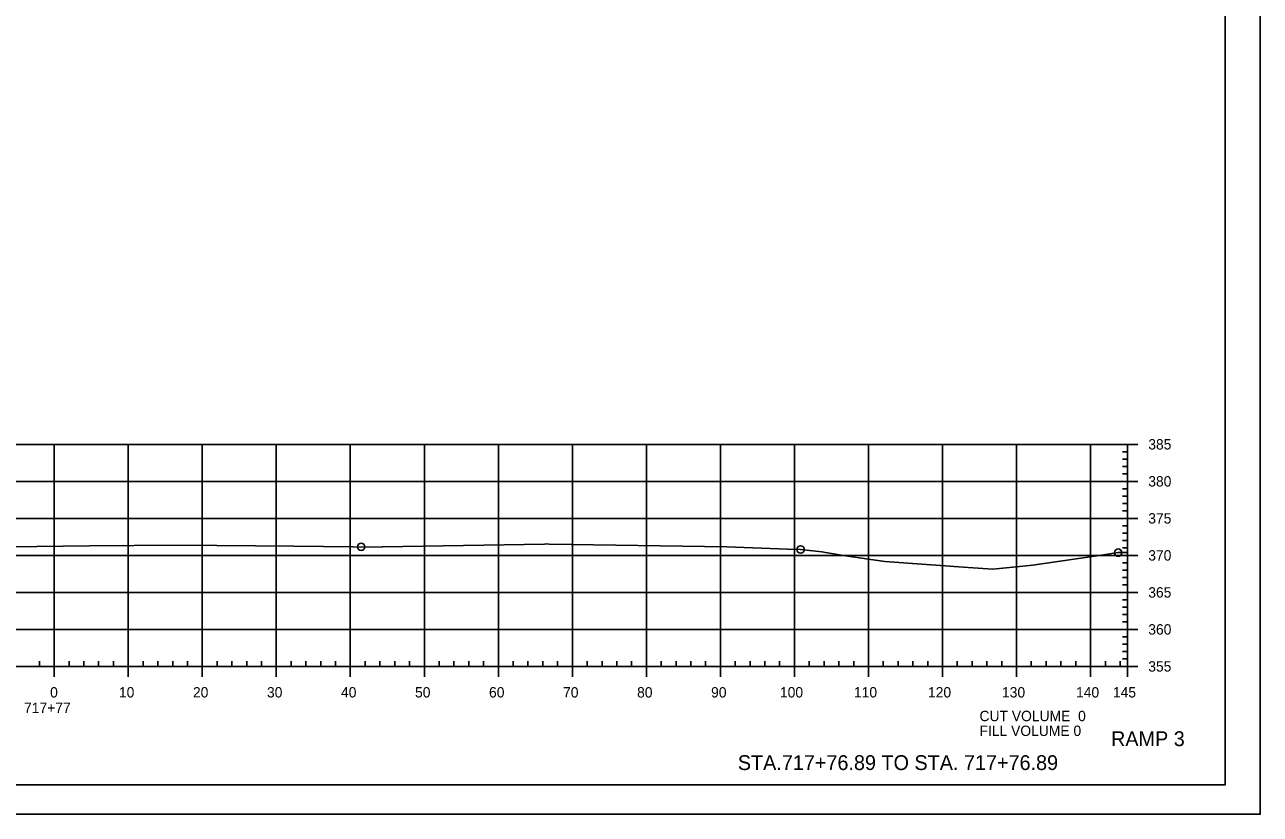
# Model space of a CAD drawing. Extents: x 1359801 to 1362404, y 372415 to 374228.
# Drawn here: x 1361199.7 to 1361366.6, y 373801.3 to 373908 of the extents above; entities that cross this region are included whole.
import ezdxf

# ---------------------------------------------------------------- set-up
doc = ezdxf.new("R2010")
doc.units = 0
for name, color, linetype in [('S_DRG_PT_SYM', 7, 'Continuous'), ('S_MAILBOX', 7, 'Continuous'), ('S_PRIMARY_CTL', 7, 'Continuous'), ('S_SHOULDER', 7, 'Continuous'), ('S_SIGN', 7, 'Continuous'), ('S_UTL_PT_SYM', 7, 'Continuous'), ('S_WATER_UTILITIES', 7, 'Continuous')]:
    doc.layers.add(name, color=color, linetype=linetype)

msp = doc.modelspace()

# ---------------------------------------------------------------- linework, layer by layer
at = {"layer": 'S_DRG_PT_SYM'}
msp.add_lwpolyline([(1361194.21, 373837.37), (1361208.49, 373837.54), (1361220.51, 373837.67), (1361236.06, 373837.53), (1361248.05, 373837.39), (1361248.05, 373837.43), (1361269.92, 373837.8), (1361270.24, 373837.81), (1361270.57, 373837.8), (1361294.58, 373837.42), (1361302.79, 373837.12), (1361304.54, 373837.06), (1361307.4, 373836.73), (1361308.19, 373836.61), (1361310.62, 373836.19), (1361315.91, 373835.44), (1361315.92, 373835.44), (1361327.16, 373834.64), (1361330.49, 373834.39), (1361335.91, 373834.96), (1361336.82, 373835.08), (1361344.87, 373836.25), (1361347.18, 373836.6), (1361347.44, 373836.64), (1361348.71, 373836.65)], dxfattribs=at)
at = {"layer": 'S_MAILBOX'}
for p, q in [((1361058.71, 373851.27), (1361348.71, 373851.27)), ((1361203.71, 373821.27), (1361203.71, 373851.27)), ((1361213.71, 373821.27), (1361213.71, 373851.27)), ((1361223.71, 373821.27), (1361223.71, 373851.27)), ((1361233.71, 373821.27), (1361233.71, 373851.27)), ((1361243.71, 373821.27), (1361243.71, 373851.27)), ((1361253.71, 373821.27), (1361253.71, 373851.27)), ((1361263.71, 373821.27), (1361263.71, 373851.27)), ((1361273.71, 373821.27), (1361273.71, 373851.27)), ((1361283.71, 373821.27), (1361283.71, 373851.27)), ((1361293.71, 373821.27), (1361293.71, 373851.27)), ((1361303.71, 373821.27), (1361303.71, 373851.27)), ((1361313.71, 373821.27), (1361313.71, 373851.27)), ((1361323.71, 373821.27), (1361323.71, 373851.27)), ((1361333.71, 373821.27), (1361333.71, 373851.27)), ((1361343.71, 373821.27), (1361343.71, 373851.27)), ((1361348.71, 373821.27), (1361348.71, 373851.27)), ((1361058.71, 373846.27), (1361348.71, 373846.27)), ((1361058.71, 373841.27), (1361348.71, 373841.27)), ((1361058.71, 373836.27), (1361348.71, 373836.27)), ((1361058.71, 373831.27), (1361348.71, 373831.27)), ((1361058.71, 373826.27), (1361348.71, 373826.27)), ((1361058.71, 373821.27), (1361348.71, 373821.27))]:
    msp.add_line(p, q, dxfattribs=at)
at = {"layer": 'S_SHOULDER'}
msp.add_line((1361033.31, 373801.3), (1361366.64, 373801.3), dxfattribs=at)
for points in [[(1361033.3, 374014.63), (1361366.64, 374014.63), (1361366.64, 373801.29), (1361033.3, 373801.29)], [(1361279.63, 374010.73), (1361279.63, 374000.85), (1361315.36, 374000.85), (1361315.36, 373997.93), (1361338.56, 373997.93), (1361338.56, 373973.6), (1361361.89, 373973.6), (1361361.89, 373805.27), (1361045.71, 373805.27), (1361045.71, 374010.73)]]:
    msp.add_lwpolyline(points, close=True, dxfattribs=at)
for centre in [(1361245.18, 373837.43), (1361304.54, 373837.06), (1361347.44, 373836.64)]:
    msp.add_circle(centre, 0.5, dxfattribs=at)
at = {"layer": 'S_UTL_PT_SYM'}
for q in [(1361361.89, 374010.73), (1361045.71, 373805.27)]:
    msp.add_line((1361361.89, 373805.27), q, dxfattribs=at)
at = {"layer": 'S_WATER_UTILITIES'}
for p, q in [((1361348.71, 373850.27), (1361348.01, 373850.27)), ((1361348.71, 373821.27), (1361348.71, 373851.27)), ((1361350.11, 373851.27), (1361348.71, 373851.27)), ((1361348.71, 373849.27), (1361348.01, 373849.27)), ((1361348.71, 373848.27), (1361348.01, 373848.27)), ((1361348.71, 373847.27), (1361348.01, 373847.27)), ((1361348.71, 373845.27), (1361348.01, 373845.27)), ((1361350.11, 373846.27), (1361348.71, 373846.27)), ((1361348.71, 373844.27), (1361348.01, 373844.27)), ((1361348.71, 373843.27), (1361348.01, 373843.27)), ((1361348.71, 373842.27), (1361348.01, 373842.27)), ((1361348.71, 373840.27), (1361348.01, 373840.27)), ((1361350.11, 373841.27), (1361348.71, 373841.27)), ((1361348.71, 373839.27), (1361348.01, 373839.27)), ((1361348.71, 373838.27), (1361348.01, 373838.27)), ((1361348.71, 373837.27), (1361348.01, 373837.27)), ((1361348.71, 373835.27), (1361348.01, 373835.27)), ((1361350.11, 373836.27), (1361348.71, 373836.27)), ((1361348.71, 373834.27), (1361348.01, 373834.27)), ((1361348.71, 373833.27), (1361348.01, 373833.27)), ((1361348.71, 373832.27), (1361348.01, 373832.27)), ((1361348.71, 373830.27), (1361348.01, 373830.27)), ((1361350.11, 373831.27), (1361348.71, 373831.27)), ((1361348.71, 373829.27), (1361348.01, 373829.27)), ((1361348.71, 373828.27), (1361348.01, 373828.27)), ((1361348.71, 373827.27), (1361348.01, 373827.27)), ((1361348.71, 373825.27), (1361348.01, 373825.27)), ((1361350.11, 373826.27), (1361348.71, 373826.27)), ((1361348.71, 373824.27), (1361348.01, 373824.27)), ((1361348.71, 373823.27), (1361348.01, 373823.27)), ((1361201.71, 373821.27), (1361201.71, 373821.97)), ((1361205.71, 373821.27), (1361205.71, 373821.97)), ((1361207.71, 373821.27), (1361207.71, 373821.97)), ((1361209.71, 373821.27), (1361209.71, 373821.97)), ((1361211.71, 373821.27), (1361211.71, 373821.97)), ((1361215.71, 373821.27), (1361215.71, 373821.97)), ((1361217.71, 373821.27), (1361217.71, 373821.97)), ((1361219.71, 373821.27), (1361219.71, 373821.97)), ((1361221.71, 373821.27), (1361221.71, 373821.97)), ((1361225.71, 373821.27), (1361225.71, 373821.97)), ((1361227.71, 373821.27), (1361227.71, 373821.97)), ((1361229.71, 373821.27), (1361229.71, 373821.97)), ((1361231.71, 373821.27), (1361231.71, 373821.97)), ((1361235.71, 373821.27), (1361235.71, 373821.97)), ((1361237.71, 373821.27), (1361237.71, 373821.97)), ((1361239.71, 373821.27), (1361239.71, 373821.97)), ((1361241.71, 373821.27), (1361241.71, 373821.97)), ((1361245.71, 373821.27), (1361245.71, 373821.97)), ((1361247.71, 373821.27), (1361247.71, 373821.97)), ((1361249.71, 373821.27), (1361249.71, 373821.97)), ((1361251.71, 373821.27), (1361251.71, 373821.97)), ((1361255.71, 373821.27), (1361255.71, 373821.97)), ((1361257.71, 373821.27), (1361257.71, 373821.97)), ((1361259.71, 373821.27), (1361259.71, 373821.97)), ((1361261.71, 373821.27), (1361261.71, 373821.97)), ((1361265.71, 373821.27), (1361265.71, 373821.97)), ((1361267.71, 373821.27), (1361267.71, 373821.97)), ((1361269.71, 373821.27), (1361269.71, 373821.97)), ((1361271.71, 373821.27), (1361271.71, 373821.97)), ((1361275.71, 373821.27), (1361275.71, 373821.97)), ((1361277.71, 373821.27), (1361277.71, 373821.97)), ((1361279.71, 373821.27), (1361279.71, 373821.97)), ((1361281.71, 373821.27), (1361281.71, 373821.97)), ((1361285.71, 373821.27), (1361285.71, 373821.97)), ((1361287.71, 373821.27), (1361287.71, 373821.97)), ((1361289.71, 373821.27), (1361289.71, 373821.97)), ((1361291.71, 373821.27), (1361291.71, 373821.97)), ((1361295.71, 373821.27), (1361295.71, 373821.97)), ((1361297.71, 373821.27), (1361297.71, 373821.97)), ((1361299.71, 373821.27), (1361299.71, 373821.97)), ((1361301.71, 373821.27), (1361301.71, 373821.97)), ((1361305.71, 373821.27), (1361305.71, 373821.97)), ((1361307.71, 373821.27), (1361307.71, 373821.97)), ((1361309.71, 373821.27), (1361309.71, 373821.97)), ((1361311.71, 373821.27), (1361311.71, 373821.97)), ((1361315.71, 373821.27), (1361315.71, 373821.97)), ((1361317.71, 373821.27), (1361317.71, 373821.97)), ((1361319.71, 373821.27), (1361319.71, 373821.97)), ((1361321.71, 373821.27), (1361321.71, 373821.97)), ((1361325.71, 373821.27), (1361325.71, 373821.97)), ((1361327.71, 373821.27), (1361327.71, 373821.97)), ((1361329.71, 373821.27), (1361329.71, 373821.97)), ((1361331.71, 373821.27), (1361331.71, 373821.97)), ((1361335.71, 373821.27), (1361335.71, 373821.97)), ((1361337.71, 373821.27), (1361337.71, 373821.97)), ((1361339.71, 373821.27), (1361339.71, 373821.97)), ((1361341.71, 373821.27), (1361341.71, 373821.97)), ((1361345.71, 373821.27), (1361345.71, 373821.97)), ((1361347.71, 373821.27), (1361347.71, 373821.97)), ((1361348.71, 373822.27), (1361348.01, 373822.27)), ((1361058.71, 373821.27), (1361348.71, 373821.27)), ((1361203.71, 373819.87), (1361203.71, 373821.27)), ((1361213.71, 373819.87), (1361213.71, 373821.27)), ((1361223.71, 373819.87), (1361223.71, 373821.27)), ((1361233.71, 373819.87), (1361233.71, 373821.27)), ((1361243.71, 373819.87), (1361243.71, 373821.27)), ((1361253.71, 373819.87), (1361253.71, 373821.27)), ((1361263.71, 373819.87), (1361263.71, 373821.27)), ((1361273.71, 373819.87), (1361273.71, 373821.27)), ((1361283.71, 373819.87), (1361283.71, 373821.27)), ((1361293.71, 373819.87), (1361293.71, 373821.27)), ((1361303.71, 373819.87), (1361303.71, 373821.27)), ((1361313.71, 373819.87), (1361313.71, 373821.27)), ((1361323.71, 373819.87), (1361323.71, 373821.27)), ((1361333.71, 373819.87), (1361333.71, 373821.27)), ((1361343.71, 373819.87), (1361343.71, 373821.27)), ((1361348.71, 373819.87), (1361348.71, 373821.27)), ((1361350.11, 373821.27), (1361348.71, 373821.27))]:
    msp.add_line(p, q, dxfattribs=at)

# ---------------------------------------------------------------- texts
at = {"layer": 'S_PRIMARY_CTL'}
for s, p in [('385', (1361351.51, 373850.57)), ('380', (1361351.51, 373845.57)), ('375', (1361351.51, 373840.57)), ('370', (1361351.51, 373835.57)), ('365', (1361351.51, 373830.57)), ('360', (1361351.51, 373825.57)), ('355', (1361351.51, 373820.57)), ('0', (1361203.15, 373817.07)), ('10', (1361212.45, 373817.07)), ('20', (1361222.45, 373817.07)), ('30', (1361232.45, 373817.07)), ('40', (1361242.45, 373817.07)), ('50', (1361252.45, 373817.07)), ('60', (1361262.45, 373817.07)), ('70', (1361272.45, 373817.07)), ('80', (1361282.45, 373817.07)), ('90', (1361292.45, 373817.07)), ('100', (1361301.75, 373817.07)), ('110', (1361311.75, 373817.07)), ('120', (1361321.75, 373817.07)), ('130', (1361331.75, 373817.07)), ('140', (1361341.75, 373817.07)), ('145', (1361346.74, 373817.07)), ('717+77', (1361199.63, 373814.97)), ('CUT VOLUME  0', (1361328.71, 373813.87)), ('FILL VOLUME 0', (1361328.71, 373811.87))]:
    msp.add_text(s, height=1.4, dxfattribs=at).set_placement(p)
at = {"layer": 'S_SHOULDER'}
msp.add_text('+', height=0.1, dxfattribs=at).set_placement((1361294.54, 373837.37))
at = {"layer": 'S_SIGN'}
for s, p in [('RAMP 3', (1361346.48, 373810.5)), ('STA.717+76.89 TO STA. 717+76.89', (1361296.06, 373807.27))]:
    msp.add_text(s, height=2, dxfattribs=at).set_placement(p)

doc.saveas('drawing.dxf')
